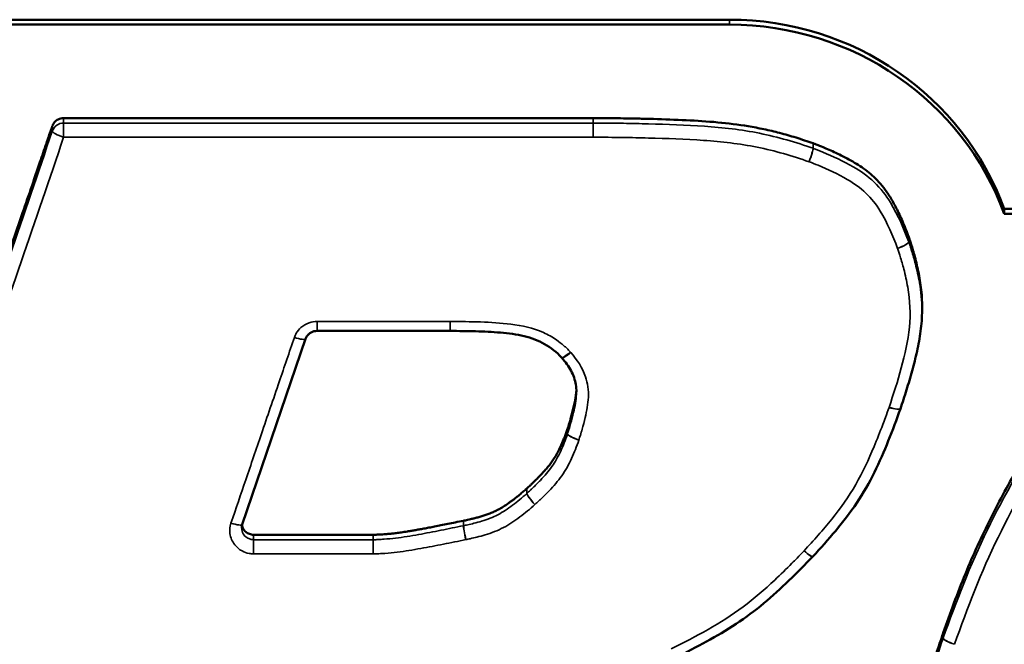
# Model space of a CAD drawing. Header units: inches. Extents: x 1.9 to 64.4, y 1.6 to 69.2.
# Tile 311 of 328: x 52.619 to 53.031, y 62.481 to 62.742. Entities that reach past the tile are written whole.
import ezdxf

# ---------------------------------------------------------------- set-up
doc = ezdxf.new("R2010")
doc.units = ezdxf.units.IN
doc.header["$MEASUREMENT"] = 0
doc.layers.add('Visible (ANSI)', color=7, linetype='Continuous', lineweight=50)
doc.layers.add('Visible Narrow (ANSI)', color=7, linetype='Continuous', lineweight=35)

msp = doc.modelspace()

# ---------------------------------------------------------------- linework, layer by layer
at = {"layer": 'Visible (ANSI)'}
for p, q in [((52.91581, 62.74238), (52.60457, 62.74238)), ((52.60457, 62.7403), (52.91581, 62.7403)), ((53.07658, 62.66313), (53.03084, 62.66313)), ((53.03084, 62.66105), (53.03084, 62.66313)), ((53.03084, 62.66105), (53.07658, 62.66105)), ((52.99641, 62.62282), (52.99641, 62.62074)), ((52.74307, 62.61205), (52.79884, 62.61205)), ((52.79884, 62.61205), (52.79885, 62.61205)), ((52.71179, 62.53102), (52.73832, 62.60875)), ((52.71654, 62.52672), (52.76656, 62.52672))]:
    msp.add_line(p, q, dxfattribs=at)
for centre, start, end in [((52.98258, 62.58111), 341.0547, 341.3731), ((52.94701, 62.52105), 316.7204, 317.0329)]:
    msp.add_arc(centre, 0.005, start, end, dxfattribs=at)
for centre, major_axis, ratio, start_param, end_param in [((52.91581, 62.62288), (0.12217, 0), 0.978148, 0.343558, 1.570796), ((52.91581, 62.6208), (0.12217, 0), 0.978148, 0.343558, 1.570796), ((52.84147, 62.59799), (0.00514, -0.00019), 0.912979, 0.692253, 0.721697), ((52.71698, 62.52956), (-0.00544, -0.00013), 0.913296, 5.95989, 6.262489)]:
    msp.add_ellipse(centre, major_axis=major_axis, ratio=ratio, start_param=start_param, end_param=end_param, dxfattribs=at)
for points, knots in [([(52.63224, 62.69783), (52.63245, 62.69844), (52.63277, 62.69899), (52.63363, 62.69996), (52.63414, 62.70036), (52.63507, 62.70082), (52.63544, 62.70095), (52.6362, 62.70113), (52.63659, 62.70117), (52.63699, 62.70117)], [0, 0, 0, 0, 0.00496118, 0.00496118, 0.00992237, 0.00992237, 0.0129086, 0.0129086, 0.01589483, 0.01589483, 0.01589483, 0.01589483]), ([(52.63699, 62.70117), (52.63813, 62.70117), (52.64027, 62.70117), (52.64366, 62.70117), (52.64741, 62.70117), (52.65199, 62.70117), (52.65747, 62.70117), (52.66395, 62.70117), (52.6715, 62.70117), (52.6802, 62.70117), (52.69012, 62.70117), (52.70124, 62.70117), (52.71796, 62.70117), (52.7403, 62.70117), (52.76769, 62.70117), (52.79044, 62.70117), (52.80782, 62.70117), (52.81966, 62.70117), (52.83034, 62.70117), (52.83962, 62.70117), (52.84725, 62.70117), (52.85299, 62.70117), (52.85657, 62.70117), (52.85822, 62.70117), (52.85865, 62.70117)], [0.009149, 0.009149, 0.009149, 0.009149, 0.0178805, 0.0254588, 0.0349229, 0.0464824, 0.0603467, 0.0767256, 0.0958284, 0.1178647, 0.1430441, 0.1714364, 0.2025527, 0.2704428, 0.3416855, 0.4112519, 0.4438349, 0.4741131, 0.5014577, 0.5252402, 0.5448319, 0.5596043, 0.5689287, 0.5721667, 0.5721667, 0.5721667, 0.5721667]), ([(52.85865, 62.70117), (52.85873, 62.70117), (52.85904, 62.70117), (52.85972, 62.70117), (52.86083, 62.70117), (52.86231, 62.70116), (52.86415, 62.70115), (52.86721, 62.70112), (52.87164, 62.70106), (52.87754, 62.70096), (52.88631, 62.70075), (52.89749, 62.70036), (52.91076, 62.69954), (52.9216, 62.6982), (52.93022, 62.69657), (52.93688, 62.69498), (52.94378, 62.69303), (52.94841, 62.69143), (52.95078, 62.69061)], [0, 0, 0, 0, 0.000607, 0.0023694, 0.0051993, 0.0090086, 0.0137094, 0.0192137, 0.0322813, 0.0475082, 0.0641915, 0.0991197, 0.1326916, 0.1655129, 0.1822622, 0.1995856, 0.2177565, 0.2369551, 0.2369551, 0.2369551, 0.2369551]), ([(52.48863, 62.27707), (52.48911, 62.27847), (52.49048, 62.28249), (52.49296, 62.28976), (52.49627, 62.29946), (52.50017, 62.31089), (52.50461, 62.3239), (52.51145, 62.34394), (52.52094, 62.37175), (52.53778, 62.42108), (52.55991, 62.4859), (52.58203, 62.55072), (52.59887, 62.60005), (52.60836, 62.62787), (52.6152, 62.64791), (52.61964, 62.66092), (52.62355, 62.67235), (52.62685, 62.68204), (52.62952, 62.68985), (52.63124, 62.6949), (52.63207, 62.69733), (52.63224, 62.69783)], [0.017629, 0.017629, 0.017629, 0.017629, 0.029136, 0.050646, 0.077336, 0.108774, 0.144529, 0.184168, 0.273374, 0.37294, 0.589337, 0.805735, 0.9053, 0.994507, 1.034146, 1.0699, 1.101339, 1.128028, 1.149539, 1.165438, 1.169526, 1.169526, 1.169526, 1.169526]), ([(52.95078, 62.69061), (52.95079, 62.69061), (52.95081, 62.6906), (52.95083, 62.6906), (52.95084, 62.69059), (52.95086, 62.69059)], [0, 0, 0, 0, 0.0000991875, 0.0000991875, 0.000198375, 0.000198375, 0.000198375, 0.000198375]), ([(52.95086, 62.69059), (52.95088, 62.69058), (52.95101, 62.69053), (52.95132, 62.69041), (52.95184, 62.69022), (52.95288, 62.68982), (52.95455, 62.68915), (52.95691, 62.68816), (52.95966, 62.68693), (52.96376, 62.68497), (52.96793, 62.68272), (52.97198, 62.6801), (52.97492, 62.67783), (52.97776, 62.67514), (52.97998, 62.67252), (52.98172, 62.67013), (52.98304, 62.66812), (52.98436, 62.6659), (52.98567, 62.66348), (52.98697, 62.66082), (52.98827, 62.65792), (52.98958, 62.65476), (52.99041, 62.65256), (52.99083, 62.65142)], [0.0001001, 0.0001001, 0.0001001, 0.0001001, 0.0003047, 0.0011906, 0.0026153, 0.0045362, 0.0096985, 0.016341, 0.02413, 0.0327357, 0.0511042, 0.0603457, 0.0697428, 0.0796282, 0.0903825, 0.096215, 0.1024198, 0.1090493, 0.1161558, 0.1237906, 0.1320045, 0.1408472, 0.1502996, 0.1502996, 0.1502996, 0.1502996]), ([(52.99083, 62.65142), (52.99084, 62.65141), (52.99084, 62.6514), (52.99084, 62.65138), (52.99085, 62.65138), (52.99085, 62.65137)], [0, 0, 0, 0, 0.0000685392, 0.0000685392, 0.0001370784, 0.0001370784, 0.0001370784, 0.0001370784]), ([(52.99085, 62.65137), (52.99086, 62.65134), (52.99091, 62.6512), (52.9911, 62.65066), (52.99149, 62.64951), (52.9921, 62.64762), (52.99283, 62.64514), (52.99364, 62.64216), (52.99445, 62.63879), (52.99521, 62.63511), (52.99585, 62.63123), (52.9963, 62.62714), (52.99641, 62.62431), (52.99641, 62.62284), (52.99641, 62.62282)], [0.00006902, 0.00006902, 0.00006902, 0.00006902, 0.00030239, 0.00118465, 0.00453977, 0.00976856, 0.0165766, 0.02467265, 0.03376973, 0.04358679, 0.05385116, 0.06441906, 0.07563814, 0.07585185, 0.07585185, 0.07585185, 0.07585185]), ([(53.00524, 62.48559), (53.00822, 62.49388), (53.0141, 62.51022), (53.02481, 62.53362), (53.03674, 62.55566), (53.05003, 62.57628), (53.06464, 62.5955), (53.0806, 62.61327), (53.09778, 62.62971), (53.11028, 62.63943), (53.11653, 62.64429)], [0.0001304, 0.0001304, 0.0001304, 0.0001304, 0.0685768, 0.1350126, 0.1996182, 0.2627311, 0.3247134, 0.3859474, 0.4468292, 0.5075955, 0.5075955, 0.5075955, 0.5075955]), ([(52.99641, 62.62074), (52.99641, 62.61776), (52.99618, 62.61483), (52.99542, 62.6091), (52.9949, 62.6063), (52.99369, 62.60078), (52.993, 62.59805), (52.99152, 62.59266), (52.99072, 62.59), (52.98907, 62.58471), (52.98819, 62.58209), (52.98732, 62.57951)], [0.0711216, 0.0711216, 0.0711216, 0.0711216, 0.0922415, 0.0922415, 0.1133614, 0.1133614, 0.1344813, 0.1344813, 0.1556012, 0.1556012, 0.1767211, 0.1767211, 0.1767211, 0.1767211]), ([(52.73832, 62.60875), (52.73845, 62.60912), (52.73862, 62.60948), (52.73906, 62.61015), (52.73932, 62.61046), (52.73993, 62.61101), (52.74027, 62.61125), (52.74101, 62.61164), (52.7414, 62.61179), (52.74222, 62.612), (52.74265, 62.61205), (52.74307, 62.61205)], [0, 0, 0, 0, 0.00634251, 0.00634251, 0.01268502, 0.01268502, 0.01902753, 0.01902753, 0.02537004, 0.02537004, 0.03171255, 0.03171255, 0.03171255, 0.03171255]), ([(52.79885, 62.61205), (52.80243, 62.61204), (52.80595, 62.61201), (52.81297, 62.61181), (52.81647, 62.61164), (52.82332, 62.61105), (52.82668, 62.61062), (52.83291, 62.60916), (52.83569, 62.6081), (52.84101, 62.60501), (52.8434, 62.60323), (52.84545, 62.60095)], [0.0000167, 0.0000167, 0.0000167, 0.0000167, 0.0272944, 0.0272944, 0.0545721, 0.0545721, 0.0818498, 0.0818498, 0.1091275, 0.1091275, 0.1364053, 0.1364053, 0.1364053, 0.1364053]), ([(52.84554, 62.60084), (52.84637, 62.59985), (52.84703, 62.59903), (52.84834, 62.59719), (52.84893, 62.59626), (52.84994, 62.59439), (52.85036, 62.59345), (52.85104, 62.59155), (52.8513, 62.59058), (52.85163, 62.5886), (52.85171, 62.58759), (52.85171, 62.58656)], [-0.10074408, -0.10074408, -0.10074408, -0.10074408, -0.09074745, -0.09074745, -0.08075083, -0.08075083, -0.0707542, -0.0707542, -0.06075758, -0.06075758, -0.05076095, -0.05076095, -0.05076095, -0.05076095]), ([(52.84796, 62.57107), (52.84797, 62.5711), (52.848, 62.5712), (52.84808, 62.57143), (52.8482, 62.5718), (52.84836, 62.57229), (52.84855, 62.57291), (52.84886, 62.57392), (52.8493, 62.57541), (52.84984, 62.57738), (52.85058, 62.58032), (52.85122, 62.58335), (52.85158, 62.58605), (52.85167, 62.58719), (52.85168, 62.58758)], [0, 0, 0, 0, 0.00021753, 0.00084853, 0.00186061, 0.00322144, 0.00489872, 0.0068602, 0.01150701, 0.01690531, 0.02280018, 0.03507271, 0.04101681, 0.04398916, 0.04398916, 0.04398916, 0.04398916]), ([(52.98731, 62.57948), (52.98578, 62.57503), (52.98406, 62.57051), (52.98049, 62.56165), (52.97861, 62.55725), (52.97432, 62.54851), (52.97185, 62.54419), (52.96637, 62.53603), (52.96338, 62.53216), (52.95716, 62.5247), (52.95388, 62.52109), (52.95067, 62.51764)], [0.0000346, 0.0000346, 0.0000346, 0.0000346, 0.0363717, 0.0363717, 0.0727088, 0.0727088, 0.1090459, 0.1090459, 0.145383, 0.145383, 0.1817201, 0.1817201, 0.1817201, 0.1817201]), ([(52.83095, 62.54612), (52.83096, 62.54613), (52.83102, 62.54618), (52.83115, 62.54629), (52.83136, 62.54649), (52.83179, 62.54688), (52.83248, 62.54753), (52.83346, 62.54846), (52.83461, 62.54957), (52.83632, 62.55129), (52.83805, 62.55313), (52.83975, 62.5551), (52.84098, 62.55668), (52.84218, 62.55841), (52.84336, 62.56033), (52.84452, 62.56252), (52.84545, 62.56454), (52.8462, 62.56633), (52.84679, 62.56781), (52.84738, 62.56939), (52.84775, 62.57048), (52.84795, 62.57104)], [0.00003909, 0.00003909, 0.00003909, 0.00003909, 0.00016017, 0.00062637, 0.00137715, 0.00239108, 0.00512274, 0.0086503, 0.0128032, 0.01741152, 0.0273195, 0.03233762, 0.03745202, 0.04281368, 0.04858175, 0.0549211, 0.06199924, 0.06586803, 0.06998429, 0.07436872, 0.07895244, 0.07895244, 0.07895244, 0.07895244]), ([(52.80444, 62.5326), (52.80444, 62.53261), (52.8045, 62.53262), (52.80464, 62.53264), (52.8049, 62.53269), (52.80541, 62.5328), (52.80624, 62.53298), (52.80743, 62.53325), (52.80884, 62.53359), (52.81099, 62.53416), (52.81323, 62.53484), (52.81552, 62.53567), (52.8173, 62.53642), (52.81915, 62.53734), (52.82112, 62.53848), (52.82284, 62.53961), (52.8243, 62.54066), (52.8255, 62.54156), (52.82676, 62.54255), (52.82809, 62.54364), (52.82949, 62.54483), (52.83044, 62.54566), (52.83093, 62.5461)], [0.00010364, 0.00010364, 0.00010364, 0.00010364, 0.00014164, 0.00055439, 0.00122005, 0.00212042, 0.00455263, 0.00770612, 0.01143668, 0.01560105, 0.02466473, 0.02933743, 0.03418986, 0.03939671, 0.04514125, 0.0516116, 0.05517843, 0.05899767, 0.06309279, 0.06748716, 0.07220399, 0.07722783, 0.07722783, 0.07722783, 0.07722783]), ([(52.83093, 62.5461), (52.83093, 62.5461), (52.83093, 62.5461), (52.83094, 62.54611), (52.83094, 62.54611), (52.83095, 62.54612)], [0, 0, 0, 0, 0.00003880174, 0.00003880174, 0.00007760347, 0.00007760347, 0.00007760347, 0.00007760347]), ([(52.76659, 62.52672), (52.76663, 62.52672), (52.76682, 62.52673), (52.76723, 62.52673), (52.76789, 62.52675), (52.76879, 62.52679), (52.76991, 62.52684), (52.77123, 62.52693), (52.77273, 62.52705), (52.77442, 62.52721), (52.77631, 62.52743), (52.77805, 62.52766), (52.77961, 62.52789), (52.78095, 62.5281), (52.78242, 62.52835), (52.78405, 62.52863), (52.78585, 62.52895), (52.78783, 62.52931), (52.79001, 62.52972), (52.79241, 62.53018), (52.79504, 62.5307), (52.79792, 62.53128), (52.80105, 62.53191), (52.80323, 62.53236), (52.80435, 62.53259)], [0, 0, 0, 0, 0.00035959, 0.00140928, 0.00310566, 0.00540559, 0.00826628, 0.0116453, 0.01550064, 0.01979081, 0.02453811, 0.03001885, 0.03314068, 0.03657361, 0.04036027, 0.04454324, 0.04916514, 0.05426855, 0.05989602, 0.06609011, 0.07289335, 0.08034826, 0.08849737, 0.09727303, 0.09727303, 0.09727303, 0.09727303]), ([(52.80435, 62.53259), (52.80437, 62.53259), (52.80438, 62.53259), (52.80441, 62.5326), (52.80442, 62.5326), (52.80444, 62.5326)], [0, 0, 0, 0, 0.0001068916, 0.0001068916, 0.0002137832, 0.0002137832, 0.0002137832, 0.0002137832]), ([(52.71166, 62.53056), (52.71174, 62.53018), (52.71188, 62.52981), (52.71234, 62.52889), (52.71274, 62.52838), (52.71368, 62.52756), (52.7142, 62.52725), (52.71533, 62.52683), (52.71593, 62.52672), (52.71654, 62.52672)], [0.00686531, 0.00686531, 0.00686531, 0.00686531, 0.00992237, 0.00992237, 0.01488355, 0.01488355, 0.01949841, 0.01949841, 0.02411327, 0.02411327, 0.02411327, 0.02411327]), ([(52.95065, 62.51762), (52.94746, 62.51423), (52.94408, 62.51086), (52.93729, 62.50433), (52.93381, 62.50111), (52.92645, 62.49495), (52.92253, 62.49204), (52.91449, 62.48675), (52.91036, 62.48433), (52.90202, 62.47973), (52.89776, 62.47756), (52.8936, 62.47549)], [0.0000345, 0.0000345, 0.0000345, 0.0000345, 0.035657, 0.035657, 0.0712795, 0.0712795, 0.106902, 0.106902, 0.1425245, 0.1425245, 0.178147, 0.178147, 0.178147, 0.178147]), ([(52.98747, 62.40603), (52.98747, 62.4083), (52.98762, 62.41335), (52.98838, 62.42155), (52.98957, 62.42918), (52.9909, 62.43591), (52.99215, 62.44154), (52.99364, 62.44761), (52.99539, 62.45414), (52.99741, 62.46119), (52.99973, 62.46879), (53.00233, 62.47696), (53.00423, 62.48258), (53.00521, 62.4855)], [0.1103043, 0.1103043, 0.1103043, 0.1103043, 0.1280343, 0.1496463, 0.1743507, 0.1881523, 0.2030735, 0.2192291, 0.2367337, 0.2557012, 0.2762448, 0.2984773, 0.3223806, 0.3223806, 0.3223806, 0.3223806]), ([(53.00521, 62.4855), (53.00521, 62.48551), (53.00522, 62.48553), (53.00523, 62.48556), (53.00523, 62.48558), (53.00524, 62.48559)], [0, 0, 0, 0, 0.0001304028, 0.0001304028, 0.0002608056, 0.0002608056, 0.0002608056, 0.0002608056])]:
    msp.add_open_spline(points, degree=3, knots=knots, dxfattribs=at)
for points in [[(52.85865, 62.70117), (52.85865, 62.70117), (52.85865, 62.70117), (52.85865, 62.70117), (52.85865, 62.70117)], [(52.84795, 62.57104), (52.84795, 62.57104), (52.84795, 62.57106), (52.84796, 62.57107), (52.84796, 62.57107)], [(52.76656, 62.52672), (52.76656, 62.52672), (52.76657, 62.52672), (52.76658, 62.52672), (52.76659, 62.52672)]]:
    msp.add_open_spline(points, degree=3, dxfattribs=at)
at = {"layer": 'Visible Narrow (ANSI)'}
for p, q in [((52.91581, 62.7403), (52.91581, 62.74238)), ((52.63699, 62.69909), (52.63699, 62.69316)), ((52.74307, 62.61205), (52.74307, 62.61601)), ((52.79884, 62.61601), (52.79884, 62.61205)), ((52.71654, 62.51871), (52.71654, 62.52464)), ((52.76657, 62.52464), (52.76657, 62.51871))]:
    msp.add_line(p, q, dxfattribs=at)
for centre, major_axis, ratio, start_param, end_param in [((52.63699, 62.6942), (-0.005, 0), 0.978148, 4.712389, 5.960959), ((52.85865, 62.6942), (0, 0.005), 0.000162, 4.50295, 6.073746), ((52.85865, 62.6942), (-0.005, 0), 0.978148, 4.711613, 4.712389), ((52.85865, 62.6942), (0, 0.005), 0.00001, 0.219568, 1.785541), ((52.63699, 62.6942), (-0.00473, 0.00162), 0.197211, 0.067211, 1.638007), ((52.94912, 62.68392), (0.00163, 0.00473), 0.069169, 4.514562, 6.085358), ((52.94912, 62.68392), (0.0017, 0.0047), 0.072223, 4.515648, 6.086444), ((52.94912, 62.68392), (-0.005, 0), 0.978148, 4.357618, 4.373238), ((52.98614, 62.64765), (0.00468, 0.00176), 0.195198, 4.63933, 6.210126), ((52.98614, 62.64765), (0.0047, 0.0017), 0.195959, 4.641477, 6.212273), ((52.98614, 62.64765), (0.005, 0), 0.978148, 0.340732, 0.351525), ((52.79887, 62.61705), (-0.00001, -0.005), 0.000547, 0, 1.361358), ((52.73359, 62.61037), (0.00473, -0.00162), 0.197211, 4.779601, 6.283185), ((52.84917, 62.60428), (-0.00373, -0.00333), 0.156477, 0, 1.431739), ((52.84936, 62.60406), (-0.00382, -0.00322), 0.160466, 0, 1.436453), ((52.98258, 62.58111), (0.00473, -0.00162), 0.197098, 4.779942, 6.283185), ((52.98258, 62.58111), (0.00474, -0.0016), 0.197457, 4.778846, 6.283185), ((52.85269, 62.56741), (-0.00472, 0.00164), 0.196905, 0.068136, 1.638933), ((52.85271, 62.56747), (-0.00474, 0.0016), 0.197375, 0.06671, 1.637507), ((52.83428, 62.54039), (-0.00331, 0.00375), 0.139284, 0.156519, 1.727315), ((52.83432, 62.54043), (-0.00333, 0.00373), 0.140225, 0.155667, 1.726463), ((52.70705, 62.53263), (0.00473, -0.00162), 0.197211, 4.779601, 6.283185), ((52.80538, 62.52572), (-0.005, 0), 0.978148, 4.902408, 4.919242), ((52.80538, 62.52572), (-0.00101, 0.0049), 0.042701, 0.2051, 1.775896), ((52.80538, 62.52572), (-0.00092, 0.00491), 0.03927, 0.205776, 1.776572), ((52.76663, 62.51975), (-0.00003, 0.005), 0.001216, 0.209436, 1.780232), ((52.94701, 62.52105), (0.00364, -0.00343), 0.152925, 4.855412, 6.283185), ((52.94701, 62.52105), (0.00366, -0.00341), 0.153689, 4.854576, 6.283185), ((53.00996, 62.48189), (-0.005, 0), 0.978148, 5.94489, 5.965426), ((53.00996, 62.48189), (-0.00474, 0.00159), 0.197503, 0.066314, 1.63711), ((53.00996, 62.48189), (-0.0047, 0.00169), 0.196128, 0.070427, 1.641223)]:
    msp.add_ellipse(centre, major_axis=major_axis, ratio=ratio, start_param=start_param, end_param=end_param, dxfattribs=at)
for points, knots in [([(52.63699, 62.69909), (52.63699, 62.69927), (52.63699, 62.69944), (52.63699, 62.69961), (52.63699, 62.69987), (52.63699, 62.70013), (52.63699, 62.70065), (52.63699, 62.70091), (52.63699, 62.70117)], [-0.0254, -0.0254, -0.0254, -0.0254, -0.01905, -0.01905, -0.01905, -0.009525, -0.009525, 0, 0, 0, 0]), ([(52.85865, 62.70117), (52.85865, 62.70088), (52.85865, 62.70059), (52.85865, 62.70007), (52.85865, 62.69984), (52.85865, 62.69961), (52.85865, 62.69944), (52.85865, 62.69927), (52.85865, 62.69909)], [-0.01071596, -0.01071596, -0.01071596, -0.01071596, 0, 0, 0.00833404, 0.00833404, 0.00833404, 0.01468404, 0.01468404, 0.01468404, 0.01468404]), ([(52.85865, 62.69909), (52.85865, 62.69927), (52.85865, 62.69944), (52.85865, 62.69961), (52.85865, 62.69984), (52.85865, 62.70007), (52.85865, 62.70059), (52.85865, 62.70088), (52.85865, 62.70117)], [-0.01468404, -0.01468404, -0.01468404, -0.01468404, -0.00833404, -0.00833404, -0.00833404, 0, 0, 0.01071596, 0.01071596, 0.01071596, 0.01071596]), ([(52.63224, 62.69783), (52.63224, 62.69757), (52.63224, 62.69731), (52.63224, 62.69679), (52.63224, 62.69653), (52.63224, 62.69627), (52.63224, 62.6961), (52.63224, 62.69593), (52.63224, 62.69575)], [0, 0, 0, 0, 0.009525, 0.009525, 0.01905, 0.01905, 0.01905, 0.0254, 0.0254, 0.0254, 0.0254]), ([(52.85865, 62.69909), (52.83988, 62.69909), (52.82111, 62.69909), (52.78356, 62.69909), (52.76479, 62.69909), (52.74602, 62.69909), (52.72954, 62.69909), (52.71306, 62.69909), (52.67671, 62.69909), (52.65685, 62.69909), (52.63699, 62.69909)], [-0.5721716, -0.5721716, -0.5721716, -0.5721716, -0.4291324, -0.4291324, -0.2860883, -0.2860883, -0.2860883, -0.1605031, -0.1605031, -0.009149, -0.009149, -0.009149, -0.009149]), ([(52.95078, 62.68853), (52.94367, 62.69099), (52.93605, 62.69328), (52.92073, 62.69635), (52.91296, 62.69723), (52.90529, 62.69777), (52.89745, 62.69832), (52.88969, 62.69858), (52.8784, 62.69886), (52.87488, 62.69893), (52.86713, 62.69905), (52.86286, 62.69909), (52.85865, 62.69909)], [-0.2326745, -0.2326745, -0.2326745, -0.2326745, -0.1752025, -0.1752025, -0.1176321, -0.1176321, -0.1176321, -0.058816, -0.058816, -0.0321001, -0.0321001, -0.0000049, -0.0000049, -0.0000049, -0.0000049]), ([(52.63224, 62.69575), (52.62038, 62.66099), (52.60851, 62.62622), (52.5844, 62.55558), (52.57215, 62.5197), (52.55991, 62.48382), (52.54766, 62.44794), (52.53542, 62.41207), (52.51166, 62.34246), (52.50014, 62.30872), (52.48863, 62.27499)], [-1.169526, -1.169526, -1.169526, -1.169526, -0.884006, -0.884006, -0.589337, -0.589337, -0.589337, -0.294669, -0.294669, -0.017629, -0.017629, -0.017629, -0.017629]), ([(52.49337, 62.2724), (52.50489, 62.30613), (52.5164, 62.33987), (52.54016, 62.40948), (52.5524, 62.44536), (52.56465, 62.48123), (52.5769, 62.51711), (52.58914, 62.55299), (52.61325, 62.62364), (52.62512, 62.6584), (52.63699, 62.69316)], [0.017629, 0.017629, 0.017629, 0.017629, 0.294669, 0.294669, 0.589337, 0.589337, 0.589337, 0.884006, 0.884006, 1.169526, 1.169526, 1.169526, 1.169526]), ([(52.63699, 62.69316), (52.65685, 62.69316), (52.67671, 62.69316), (52.71306, 62.69316), (52.72954, 62.69316), (52.74602, 62.69316), (52.76479, 62.69316), (52.78356, 62.69316), (52.82111, 62.69316), (52.83988, 62.69316), (52.85865, 62.69316)], [0.009149, 0.009149, 0.009149, 0.009149, 0.1605031, 0.1605031, 0.2860883, 0.2860883, 0.2860883, 0.4291324, 0.4291324, 0.5721716, 0.5721716, 0.5721716, 0.5721716]), ([(52.85865, 62.69316), (52.86286, 62.69316), (52.86707, 62.69312), (52.87479, 62.693), (52.8783, 62.69293), (52.88952, 62.69265), (52.89723, 62.69239), (52.90493, 62.69185), (52.91247, 62.69132), (52.91999, 62.69046), (52.93478, 62.6875), (52.94201, 62.68534), (52.94912, 62.68288)], [0.0000049, 0.0000049, 0.0000049, 0.0000049, 0.0321001, 0.0321001, 0.058816, 0.058816, 0.1176321, 0.1176321, 0.1176321, 0.1752025, 0.1752025, 0.2326745, 0.2326745, 0.2326745, 0.2326745]), ([(52.95078, 62.69061), (52.95078, 62.69035), (52.95078, 62.69009), (52.95078, 62.68957), (52.95078, 62.68931), (52.95078, 62.68905), (52.95078, 62.68888), (52.95078, 62.68871), (52.95078, 62.68853)], [0, 0, 0, 0, 0.009525, 0.009525, 0.01905, 0.01905, 0.01905, 0.0254, 0.0254, 0.0254, 0.0254]), ([(52.95086, 62.68851), (52.95086, 62.68868), (52.95086, 62.68885), (52.95086, 62.68903), (52.95086, 62.68929), (52.95086, 62.68955), (52.95086, 62.69007), (52.95086, 62.69033), (52.95086, 62.69059)], [-0.0254, -0.0254, -0.0254, -0.0254, -0.01905, -0.01905, -0.01905, -0.009525, -0.009525, 0, 0, 0, 0]), ([(52.99083, 62.64934), (52.98882, 62.6547), (52.9865, 62.66039), (52.98132, 62.66879), (52.97909, 62.67175), (52.97641, 62.67432), (52.97372, 62.67689), (52.97064, 62.67898), (52.9634, 62.68318), (52.95916, 62.68516), (52.95352, 62.68749), (52.95212, 62.68805), (52.95086, 62.68851)], [-0.1390402, -0.1390402, -0.1390402, -0.1390402, -0.0945396, -0.0945396, -0.0697225, -0.0697225, -0.0697225, -0.0449054, -0.0449054, -0.0103254, -0.0103254, -0.0000975, -0.0000975, -0.0000975, -0.0000975]), ([(52.94912, 62.68288), (52.95038, 62.68243), (52.95162, 62.68193), (52.95704, 62.67969), (52.96114, 62.67777), (52.96788, 62.67386), (52.97058, 62.67201), (52.97291, 62.66978), (52.97523, 62.66755), (52.97721, 62.66496), (52.98194, 62.6573), (52.98413, 62.65198), (52.98614, 62.64661)], [0.0000975, 0.0000975, 0.0000975, 0.0000975, 0.0103254, 0.0103254, 0.0449054, 0.0449054, 0.0697225, 0.0697225, 0.0697225, 0.0945396, 0.0945396, 0.1390402, 0.1390402, 0.1390402, 0.1390402]), ([(52.99083, 62.65142), (52.99083, 62.65116), (52.99083, 62.6509), (52.99083, 62.65038), (52.99083, 62.65012), (52.99083, 62.64986), (52.99083, 62.64968), (52.99083, 62.64951), (52.99083, 62.64934)], [0, 0, 0, 0, 0.009525, 0.009525, 0.01905, 0.01905, 0.01905, 0.0254, 0.0254, 0.0254, 0.0254]), ([(52.99085, 62.64929), (52.99085, 62.64946), (52.99085, 62.64964), (52.99085, 62.64981), (52.99085, 62.65007), (52.99085, 62.65033), (52.99085, 62.65085), (52.99085, 62.65111), (52.99085, 62.65137)], [-0.0254, -0.0254, -0.0254, -0.0254, -0.01905, -0.01905, -0.01905, -0.009525, -0.009525, 0, 0, 0, 0]), ([(52.98614, 62.64661), (52.98632, 62.64612), (52.98649, 62.64561), (52.98686, 62.6445), (52.98705, 62.64389), (52.98779, 62.64152), (52.98829, 62.63976), (52.98939, 62.63548), (52.98995, 62.63295), (52.99137, 62.62485), (52.99166, 62.6192), (52.99109, 62.61366), (52.9905, 62.60791), (52.98922, 62.60225), (52.98621, 62.59106), (52.98443, 62.58555), (52.98258, 62.58007)], [0.0000676, 0.0000676, 0.0000676, 0.0000676, 0.0041924, 0.0041924, 0.0091769, 0.0091769, 0.0234525, 0.0234525, 0.0434051, 0.0434051, 0.0868102, 0.0868102, 0.0868102, 0.131783, 0.131783, 0.1767211, 0.1767211, 0.1767211, 0.1767211]), ([(52.99637, 62.62074), (52.99635, 62.62462), (52.99598, 62.62852), (52.99485, 62.63496), (52.99426, 62.6376), (52.99312, 62.64207), (52.9926, 62.6439), (52.99183, 62.64638), (52.99162, 62.64702), (52.99124, 62.64819), (52.99103, 62.64879), (52.99085, 62.64929)], [-0.07112156, -0.07112156, -0.07112156, -0.07112156, -0.04340508, -0.04340508, -0.02345247, -0.02345247, -0.00917688, -0.00917688, -0.0041924, -0.0041924, -0.00006757, -0.00006757, -0.00006757, -0.00006757]), ([(53.11653, 62.64221), (53.1037, 62.63224), (53.09087, 62.62149), (53.0681, 62.5977), (53.0577, 62.58486), (53.04842, 62.57132), (53.03912, 62.55775), (53.03094, 62.54346), (53.01656, 62.51405), (53.01069, 62.49868), (53.00524, 62.48351)], [-0.5005776, -0.5005776, -0.5005776, -0.5005776, -0.3757352, -0.3757352, -0.2507262, -0.2507262, -0.2507262, -0.1253631, -0.1253631, -0.0001304, -0.0001304, -0.0001304, -0.0001304]), ([(53.00996, 62.48085), (53.01541, 62.49601), (53.02117, 62.5111), (53.03535, 62.54012), (53.04342, 62.55419), (53.05258, 62.56756), (53.06171, 62.58089), (53.07193, 62.59351), (53.09434, 62.61693), (53.10681, 62.62737), (53.11964, 62.63734)], [0.0001304, 0.0001304, 0.0001304, 0.0001304, 0.1253631, 0.1253631, 0.2507262, 0.2507262, 0.2507262, 0.3757352, 0.3757352, 0.5005776, 0.5005776, 0.5005776, 0.5005776]), ([(52.74307, 62.61601), (52.74195, 62.61601), (52.74083, 62.61583), (52.7385, 62.61503), (52.73731, 62.61433), (52.73555, 62.61275), (52.73489, 62.61195), (52.73406, 62.61051), (52.73379, 62.60993), (52.73359, 62.60933)], [-0.03171255, -0.03171255, -0.03171255, -0.03171255, -0.02316776, -0.02316776, -0.01287098, -0.01287098, -0.00495038, -0.00495038, 0, 0, 0, 0]), ([(52.79884, 62.61601), (52.79389, 62.61601), (52.78895, 62.61601), (52.77905, 62.61601), (52.77411, 62.61601), (52.76916, 62.61601), (52.7637, 62.61601), (52.75825, 62.61601), (52.74955, 62.61601), (52.74631, 62.61601), (52.74307, 62.61601)], [-0.1507986, -0.1507986, -0.1507986, -0.1507986, -0.1131115, -0.1131115, -0.0754076, -0.0754076, -0.0754076, -0.0338285, -0.0338285, -0.009149, -0.009149, -0.009149, -0.009149]), ([(52.79887, 62.61601), (52.79886, 62.61601), (52.79886, 62.61601), (52.79885, 62.61601), (52.79884, 62.61601), (52.79884, 62.61601)], [-0.00006679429, -0.00006679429, -0.00006679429, -0.00006679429, -0.00003339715, -0.00003339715, 0, 0, 0, 0]), ([(52.84917, 62.60324), (52.84868, 62.60379), (52.84816, 62.60431), (52.84725, 62.60517), (52.84686, 62.60551), (52.84547, 62.60671), (52.84442, 62.60752), (52.84161, 62.60946), (52.83979, 62.61051), (52.8336, 62.61336), (52.8289, 62.6143), (52.8242, 62.61488), (52.82, 62.6154), (52.81578, 62.61565), (52.80732, 62.61596), (52.80309, 62.616), (52.79887, 62.61601)], [-0.1364053, -0.1364053, -0.1364053, -0.1364053, -0.1307227, -0.1307227, -0.1267594, -0.1267594, -0.1165764, -0.1165764, -0.1005403, -0.1005403, -0.0644679, -0.0644679, -0.0644679, -0.0322339, -0.0322339, -0.0000167, -0.0000167, -0.0000167, -0.0000167]), ([(52.73359, 62.60933), (52.73148, 62.60315), (52.72937, 62.59697), (52.72477, 62.5835), (52.72228, 62.5762), (52.71979, 62.56891), (52.71761, 62.56253), (52.71544, 62.55615), (52.71119, 62.54371), (52.70912, 62.53765), (52.70705, 62.53159)], [-0.2304394, -0.2304394, -0.2304394, -0.2304394, -0.1796913, -0.1796913, -0.1197942, -0.1197942, -0.1197942, -0.0673842, -0.0673842, -0.0176292, -0.0176292, -0.0176292, -0.0176292]), ([(52.84936, 62.60302), (52.84933, 62.60306), (52.8493, 62.60309), (52.84924, 62.60317), (52.84921, 62.6032), (52.84917, 62.60324)], [-0.0007530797, -0.0007530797, -0.0007530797, -0.0007530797, -0.0003765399, -0.0003765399, 0, 0, 0, 0]), ([(52.85271, 62.56643), (52.85292, 62.56706), (52.85313, 62.56769), (52.85359, 62.56918), (52.85384, 62.57003), (52.85455, 62.5725), (52.85498, 62.57413), (52.85601, 62.5786), (52.85655, 62.58145), (52.85668, 62.58432), (52.85681, 62.5872), (52.85644, 62.59015), (52.85422, 62.59663), (52.85192, 62.59998), (52.84936, 62.60302)], [0.0000462, 0.0000462, 0.0000462, 0.0000462, 0.0052095, 0.0052095, 0.0121061, 0.0121061, 0.0252364, 0.0252364, 0.0476559, 0.0476559, 0.0476559, 0.0700755, 0.0700755, 0.1007441, 0.1007441, 0.1007441, 0.1007441]), ([(52.85171, 62.58656), (52.85171, 62.58623), (52.8517, 62.58591), (52.85169, 62.58558), (52.85158, 62.58319), (52.8511, 62.58056), (52.85012, 62.57635), (52.84971, 62.57479), (52.84903, 62.57242), (52.84879, 62.5716), (52.84835, 62.57019), (52.84818, 62.56964), (52.84796, 62.56901)], [-0.05076095, -0.05076095, -0.05076095, -0.05076095, -0.04765593, -0.04765593, -0.04765593, -0.02523636, -0.02523636, -0.0121061, -0.0121061, -0.00520946, -0.00520946, -0.00004619, -0.00004619, -0.00004619, -0.00004619]), ([(52.98258, 62.58007), (52.98209, 62.57864), (52.98158, 62.57723), (52.9807, 62.57482), (52.98033, 62.57384), (52.97879, 62.56976), (52.97757, 62.56667), (52.97402, 62.55819), (52.97157, 62.55284), (52.96864, 62.54774), (52.96571, 62.54268), (52.96231, 62.53789), (52.95496, 62.5287), (52.95101, 62.5243), (52.94701, 62.52001)], [0.0000346, 0.0000346, 0.0000346, 0.0000346, 0.0117365, 0.0117365, 0.0198749, 0.0198749, 0.0455717, 0.0455717, 0.0911434, 0.0911434, 0.0911434, 0.136449, 0.136449, 0.1817201, 0.1817201, 0.1817201, 0.1817201]), ([(52.84795, 62.56898), (52.84705, 62.56637), (52.84616, 62.56401), (52.84402, 62.55938), (52.84283, 62.55723), (52.84142, 62.55524), (52.84003, 62.55327), (52.83839, 62.55139), (52.83556, 62.54843), (52.83449, 62.54737), (52.83307, 62.54601), (52.83274, 62.54569), (52.83192, 62.54492), (52.83147, 62.5445), (52.83095, 62.54404)], [-0.0852117, -0.0852117, -0.0852117, -0.0852117, -0.06379641, -0.06379641, -0.04233622, -0.04233622, -0.04233622, -0.02116811, -0.02116811, -0.00910071, -0.00910071, -0.0054297, -0.0054297, -0.00003994, -0.00003994, -0.00003994, -0.00003994]), ([(52.84795, 62.57104), (52.84795, 62.57078), (52.84795, 62.57054), (52.84795, 62.57002), (52.84795, 62.56976), (52.84795, 62.5695), (52.84795, 62.56932), (52.84795, 62.56915), (52.84795, 62.56898)], [-0.03633212, -0.03633212, -0.03633212, -0.03633212, -0.02680684, -0.02680684, -0.01728155, -0.01728155, -0.01728155, -0.01093155, -0.01093155, -0.01093155, -0.01093155]), ([(52.84796, 62.56901), (52.84796, 62.569), (52.84796, 62.569), (52.84796, 62.56899), (52.84796, 62.56898), (52.84795, 62.56898)], [0, 0, 0, 0, 0.0000902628, 0.0000902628, 0.0001805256, 0.0001805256, 0.0001805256, 0.0001805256]), ([(52.84796, 62.56901), (52.84796, 62.56918), (52.84796, 62.56936), (52.84796, 62.56953), (52.84796, 62.56979), (52.84796, 62.57005), (52.84796, 62.57057), (52.84796, 62.57081), (52.84796, 62.57107)], [0.01093155, 0.01093155, 0.01093155, 0.01093155, 0.01728155, 0.01728155, 0.01728155, 0.02680684, 0.02680684, 0.03633212, 0.03633212, 0.03633212, 0.03633212]), ([(52.83432, 62.53939), (52.83484, 62.53985), (52.83536, 62.54033), (52.83622, 62.54113), (52.83656, 62.54146), (52.83804, 62.54288), (52.83915, 62.54399), (52.84214, 62.54712), (52.84396, 62.54918), (52.84554, 62.55142), (52.84713, 62.55369), (52.84849, 62.55612), (52.85081, 62.56117), (52.85179, 62.56376), (52.85269, 62.56637)], [0.00003994, 0.00003994, 0.00003994, 0.00003994, 0.0054297, 0.0054297, 0.00910071, 0.00910071, 0.02116811, 0.02116811, 0.04233622, 0.04233622, 0.04233622, 0.06379641, 0.06379641, 0.0852117, 0.0852117, 0.0852117, 0.0852117]), ([(52.85269, 62.56637), (52.85269, 62.56638), (52.8527, 62.56639), (52.8527, 62.56641), (52.85271, 62.56642), (52.85271, 62.56643)], [-0.0001805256, -0.0001805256, -0.0001805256, -0.0001805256, -0.0000902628, -0.0000902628, 0, 0, 0, 0]), ([(52.83093, 62.54402), (52.8289, 62.54223), (52.82698, 62.5406), (52.82294, 62.53756), (52.82091, 62.5362), (52.81881, 62.5351), (52.81668, 62.53399), (52.81443, 62.53313), (52.81092, 62.53207), (52.80986, 62.53178), (52.80791, 62.53128), (52.80703, 62.53107), (52.80584, 62.53081), (52.80552, 62.53074), (52.80495, 62.53063), (52.80472, 62.53058), (52.80444, 62.53053)], [-0.08396881, -0.08396881, -0.08396881, -0.08396881, -0.06318991, -0.06318991, -0.04237248, -0.04237248, -0.04237248, -0.02118624, -0.02118624, -0.01224606, -0.01224606, -0.00495361, -0.00495361, -0.00235573, -0.00235573, -0.0001137, -0.0001137, -0.0001137, -0.0001137]), ([(52.83093, 62.5461), (52.83093, 62.54584), (52.83093, 62.54558), (52.83093, 62.54506), (52.83093, 62.5448), (52.83093, 62.54454), (52.83093, 62.54436), (52.83093, 62.54419), (52.83093, 62.54402)], [0, 0, 0, 0, 0.009525, 0.009525, 0.01905, 0.01905, 0.01905, 0.0254, 0.0254, 0.0254, 0.0254]), ([(52.83095, 62.54404), (52.83094, 62.54403), (52.83094, 62.54403), (52.83093, 62.54402), (52.83093, 62.54402), (52.83093, 62.54402)], [0, 0, 0, 0, 0.0000776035, 0.0000776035, 0.0001552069, 0.0001552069, 0.0001552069, 0.0001552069]), ([(52.83095, 62.54404), (52.83095, 62.54421), (52.83095, 62.54438), (52.83095, 62.54456), (52.83095, 62.54482), (52.83095, 62.54508), (52.83095, 62.5456), (52.83095, 62.54586), (52.83095, 62.54612)], [-0.0254, -0.0254, -0.0254, -0.0254, -0.01905, -0.01905, -0.01905, -0.009525, -0.009525, 0, 0, 0, 0]), ([(52.83428, 62.53935), (52.83428, 62.53935), (52.83429, 62.53936), (52.83431, 62.53937), (52.83431, 62.53938), (52.83432, 62.53939)], [-0.0001552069, -0.0001552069, -0.0001552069, -0.0001552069, -0.0000776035, -0.0000776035, 0, 0, 0, 0]), ([(52.80538, 62.52468), (52.80567, 62.52474), (52.80596, 62.5248), (52.80658, 62.52492), (52.80691, 62.525), (52.80818, 62.52527), (52.80911, 62.52549), (52.81118, 62.52602), (52.81232, 62.52633), (52.81611, 62.52748), (52.81872, 62.52847), (52.82117, 62.52975), (52.82358, 62.53101), (52.82585, 62.53253), (52.83019, 62.5358), (52.83225, 62.53756), (52.83428, 62.53935)], [0.0001137, 0.0001137, 0.0001137, 0.0001137, 0.00235573, 0.00235573, 0.00495361, 0.00495361, 0.01224606, 0.01224606, 0.02118624, 0.02118624, 0.04237248, 0.04237248, 0.04237248, 0.06318991, 0.06318991, 0.08396881, 0.08396881, 0.08396881, 0.08396881]), ([(52.70705, 62.53159), (52.70658, 62.53019), (52.70643, 62.52868), (52.70686, 62.52551), (52.70756, 62.52387), (52.70946, 62.52146), (52.7105, 62.52059), (52.7126, 62.51945), (52.71358, 62.5191), (52.71524, 62.51878), (52.71589, 62.51871), (52.71654, 62.51871)], [-0.04808081, -0.04808081, -0.04808081, -0.04808081, -0.03655358, -0.03655358, -0.02316776, -0.02316776, -0.01287098, -0.01287098, -0.00495038, -0.00495038, 0, 0, 0, 0]), ([(52.80435, 62.53259), (52.80435, 62.53233), (52.80435, 62.53207), (52.80435, 62.53155), (52.80435, 62.53129), (52.80435, 62.53103), (52.80435, 62.53086), (52.80435, 62.53068), (52.80435, 62.53051)], [0, 0, 0, 0, 0.009525, 0.009525, 0.01905, 0.01905, 0.01905, 0.0254, 0.0254, 0.0254, 0.0254]), ([(52.80444, 62.53053), (52.80444, 62.5307), (52.80444, 62.53087), (52.80444, 62.53105), (52.80444, 62.53131), (52.80444, 62.53157), (52.80444, 62.53209), (52.80444, 62.53234), (52.80444, 62.5326)], [-0.0254, -0.0254, -0.0254, -0.0254, -0.01905, -0.01905, -0.01905, -0.009525, -0.009525, 0, 0, 0, 0]), ([(52.71654, 62.52464), (52.71621, 62.52464), (52.71589, 62.52468), (52.71506, 62.52484), (52.71457, 62.52501), (52.71352, 62.52558), (52.713, 62.52602), (52.71205, 62.52722), (52.7117, 62.52804), (52.71155, 62.52911), (52.71154, 62.52932), (52.71154, 62.52954)], [0, 0, 0, 0, 0.00495038, 0.00495038, 0.01287098, 0.01287098, 0.02316776, 0.02316776, 0.03655358, 0.03655358, 0.03989648, 0.03989648, 0.03989648, 0.03989648]), ([(52.80435, 62.53051), (52.80122, 62.52987), (52.7981, 62.52923), (52.79185, 62.52799), (52.78872, 62.52739), (52.7856, 62.52682), (52.78236, 62.52624), (52.77915, 62.5257), (52.77439, 62.52512), (52.77278, 62.52497), (52.77034, 62.52479), (52.76953, 62.52474), (52.76799, 62.52467), (52.76737, 62.52465), (52.7666, 62.52464)], [0.00011015, 0.00011015, 0.00011015, 0.00011015, 0.02450085, 0.02450085, 0.0490017, 0.0490017, 0.0490017, 0.07446924, 0.07446924, 0.08742679, 0.08742679, 0.09402057, 0.09402057, 0.09989904, 0.09989904, 0.09989904, 0.09989904]), ([(52.71654, 62.52464), (52.71654, 62.52482), (52.71654, 62.52499), (52.71654, 62.52516), (52.71654, 62.52542), (52.71654, 62.52568), (52.71654, 62.5262), (52.71654, 62.52646), (52.71654, 62.52672)], [-0.0254, -0.0254, -0.0254, -0.0254, -0.01905, -0.01905, -0.01905, -0.009525, -0.009525, 0, 0, 0, 0]), ([(52.76657, 62.52464), (52.76231, 62.52464), (52.75806, 62.52464), (52.74857, 62.52464), (52.74333, 62.52464), (52.73809, 62.52464), (52.73429, 62.52464), (52.73048, 62.52464), (52.7233, 62.52464), (52.71992, 62.52464), (52.71654, 62.52464)], [0.000037, 0.000037, 0.000037, 0.000037, 0.0324669, 0.0324669, 0.0723725, 0.0723725, 0.0723725, 0.1013763, 0.1013763, 0.1271158, 0.1271158, 0.1271158, 0.1271158]), ([(52.76656, 62.52672), (52.76656, 62.52646), (52.76657, 62.5262), (52.76657, 62.52568), (52.76657, 62.52542), (52.76657, 62.52516), (52.76657, 62.52499), (52.76657, 62.52482), (52.76657, 62.52464)], [-0.03633194, -0.03633194, -0.03633194, -0.03633194, -0.02680675, -0.02680675, -0.01728155, -0.01728155, -0.01728155, -0.01093155, -0.01093155, -0.01093155, -0.01093155]), ([(52.7666, 62.52464), (52.7666, 62.52464), (52.76659, 62.52464), (52.76658, 62.52464), (52.76658, 62.52464), (52.76657, 62.52464)], [0, 0, 0, 0, 0.0000742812, 0.0000742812, 0.0001485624, 0.0001485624, 0.0001485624, 0.0001485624]), ([(52.7666, 62.52464), (52.7666, 62.52482), (52.7666, 62.52499), (52.7666, 62.52516), (52.7666, 62.52542), (52.7666, 62.52568), (52.7666, 62.5262), (52.76659, 62.52646), (52.76659, 62.52672)], [0.01093155, 0.01093155, 0.01093155, 0.01093155, 0.01728155, 0.01728155, 0.01728155, 0.02680675, 0.02680675, 0.03633194, 0.03633194, 0.03633194, 0.03633194]), ([(52.76663, 62.51871), (52.7674, 62.51872), (52.76817, 62.51875), (52.76981, 62.51882), (52.77067, 62.51887), (52.77323, 62.51906), (52.77492, 62.51922), (52.77993, 62.51982), (52.78322, 62.52038), (52.78651, 62.52098), (52.78967, 62.52155), (52.79283, 62.52216), (52.79911, 62.5234), (52.80225, 62.52404), (52.80538, 62.52468)], [-0.09989904, -0.09989904, -0.09989904, -0.09989904, -0.09402057, -0.09402057, -0.08742679, -0.08742679, -0.07446924, -0.07446924, -0.0490017, -0.0490017, -0.0490017, -0.02450085, -0.02450085, -0.00011015, -0.00011015, -0.00011015, -0.00011015]), ([(52.94701, 62.52001), (52.94604, 62.51897), (52.94505, 62.51795), (52.94335, 62.51622), (52.94265, 62.51551), (52.93957, 62.51242), (52.93716, 62.51007), (52.93048, 62.5038), (52.92612, 62.49997), (52.92146, 62.49651), (52.9168, 62.49306), (52.91188, 62.48996), (52.90177, 62.48419), (52.89657, 62.48152), (52.89137, 62.47892)], [0.0000345, 0.0000345, 0.0000345, 0.0000345, 0.0110031, 0.0110031, 0.0186616, 0.0186616, 0.0445514, 0.0445514, 0.0891027, 0.0891027, 0.0891027, 0.1336405, 0.1336405, 0.178147, 0.178147, 0.178147, 0.178147]), ([(52.71654, 62.51871), (52.71992, 62.51871), (52.7233, 62.51871), (52.73048, 62.51871), (52.73429, 62.51871), (52.73809, 62.51871), (52.74333, 62.51871), (52.74857, 62.51871), (52.75806, 62.51871), (52.76231, 62.51871), (52.76657, 62.51871)], [-0.1271158, -0.1271158, -0.1271158, -0.1271158, -0.1013763, -0.1013763, -0.0723725, -0.0723725, -0.0723725, -0.0324669, -0.0324669, -0.000037, -0.000037, -0.000037, -0.000037]), ([(52.76657, 62.51871), (52.76658, 62.51871), (52.76659, 62.51871), (52.76661, 62.51871), (52.76662, 62.51871), (52.76663, 62.51871)], [-0.0001485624, -0.0001485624, -0.0001485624, -0.0001485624, -0.0000742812, -0.0000742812, 0, 0, 0, 0]), ([(53.00521, 62.48342), (53.00195, 62.47373), (52.99876, 62.4639), (52.99313, 62.444), (52.99062, 62.4339), (52.98903, 62.42349), (52.98805, 62.41707), (52.98755, 62.4105), (52.98753, 62.40395)], [-0.315323, -0.315323, -0.315323, -0.315323, -0.2359017, -0.2359017, -0.15635, -0.15635, -0.15635, -0.1072705, -0.1072705, -0.1072705, -0.1072705]), ([(53.00521, 62.4855), (53.00521, 62.48524), (53.00521, 62.48498), (53.00521, 62.48446), (53.00521, 62.4842), (53.00521, 62.48394), (53.00521, 62.48376), (53.00521, 62.48359), (53.00521, 62.48342)], [0, 0, 0, 0, 0.009525, 0.009525, 0.01905, 0.01905, 0.01905, 0.0254, 0.0254, 0.0254, 0.0254]), ([(53.00524, 62.48351), (53.00524, 62.48369), (53.00524, 62.48386), (53.00524, 62.48403), (53.00524, 62.48429), (53.00524, 62.48455), (53.00524, 62.48507), (53.00524, 62.48533), (53.00524, 62.48559)], [-0.0254, -0.0254, -0.0254, -0.0254, -0.01905, -0.01905, -0.01905, -0.009525, -0.009525, 0, 0, 0, 0])]:
    msp.add_open_spline(points, degree=3, knots=knots, dxfattribs=at)

doc.saveas('drawing.dxf')
